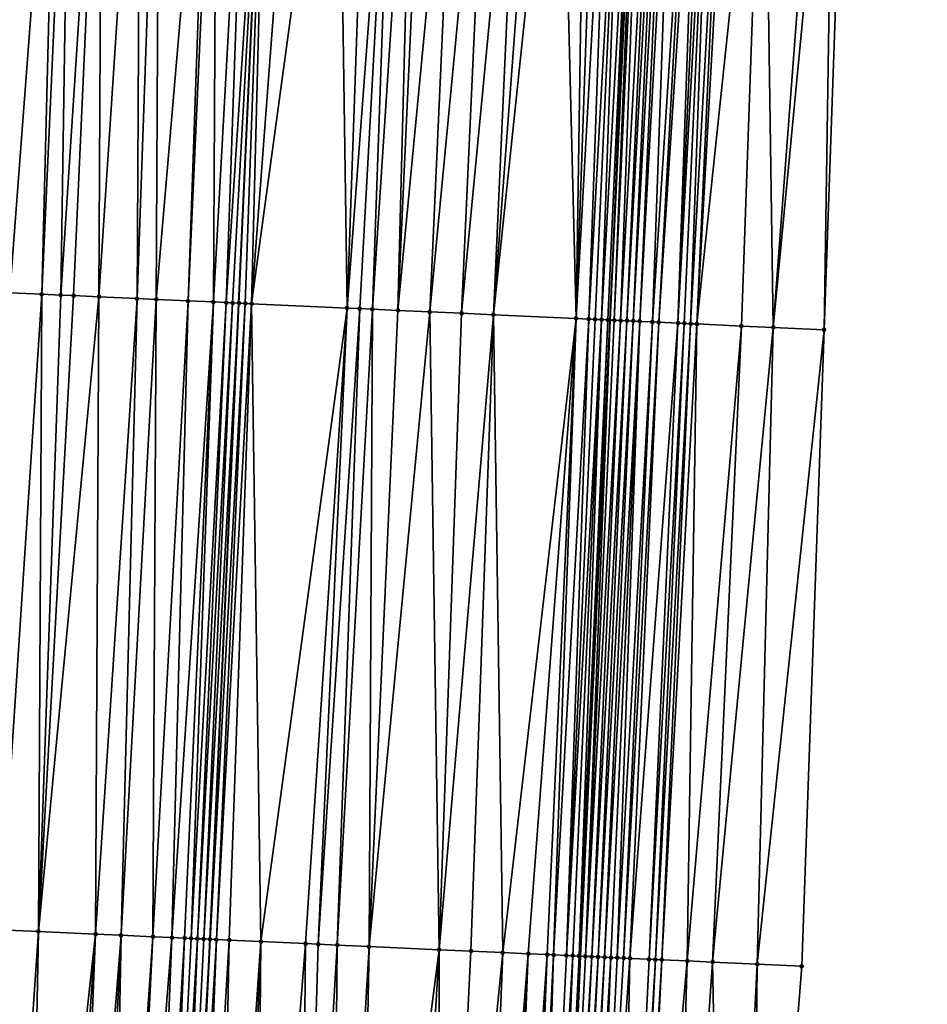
# Model space of a CAD drawing. Header units: feet. Extents: x 2004186 to 2014793, y 836912 to 864902.
# Tile 299 of 974: x 2010737 to 2010766, y 845659 to 845690. Entities that reach past the tile are written whole.
import ezdxf

# ---------------------------------------------------------------- set-up
doc = ezdxf.new("R2010")
doc.units = ezdxf.units.FT
doc.header["$LTSCALE"] = 100
doc.header["$MEASUREMENT"] = 0
for name, color, linetype, lineweight in [('EP_Travel Lane', 5, 'Continuous', 40), ('GPL_Skip Line', 2, 'Continuous', 40), ('Road Shots', 4, 'Continuous', 200), ('Road X-Section', 30, 'Continuous', 13)]:
    doc.layers.add(name, color=color, linetype=linetype, lineweight=lineweight)
doc.layers.add('I-77 SB_MM21-27-Surface-Border', color=7, linetype='Continuous')
doc.layers.add('I-77 SB_MM21-27-Surface-TIN', color=7, linetype='Continuous')

msp = doc.modelspace()

# ---------------------------------------------------------------- linework, layer by layer
at = {"layer": 'EP_Travel Lane'}
msp.add_polyline3d([(2010744.358127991, 845480.7147733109, 423.5769885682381), (2010745.534212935, 845500.6996814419, 423.7606588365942), (2010746.68088083, 845520.6651301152, 423.9609386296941), (2010747.827557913, 845540.6307387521, 424.1726694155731), (2010748.983294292, 845560.5891102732, 424.3595046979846), (2010750.164753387, 845580.5422866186, 424.5882409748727), (2010751.363814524, 845600.5052830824, 424.8035812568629), (2010752.562837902, 845620.4676509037, 425.0224859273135), (2010753.709640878, 845640.5033577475, 425.1783189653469), (2010754.722310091, 845660.5657104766, 425.3402618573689), (2010755.649541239, 845680.5428112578, 425.5215840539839), (2010756.576771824, 845700.5198999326, 425.7281346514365), (2010757.434099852, 845720.5965337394, 425.9236886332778), (2010758.13467243, 845740.6864357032, 426.1131730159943), (2010758.747494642, 845760.674583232, 426.3211056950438), (2010759.360322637, 845780.6629193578, 426.544845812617), (2010759.911873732, 845800.7087032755, 426.7726035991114)], dxfattribs=at)
at = {"layer": 'GPL_Skip Line'}
msp.add_polyline3d([(2010732.852232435, 845481.396925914, 423.5040927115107), (2010734.017537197, 845501.3618563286, 423.6647231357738), (2010735.164224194, 845521.3276375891, 423.8484890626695), (2010736.310906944, 845541.2933448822, 424.0395058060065), (2010737.463169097, 845561.258842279, 424.2188032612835), (2010738.630336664, 845581.2239234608, 424.3866015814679), (2010739.80705114, 845601.1882543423, 424.5852676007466), (2010740.983757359, 845621.1524451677, 424.7620934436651), (2010742.103476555, 845641.120317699, 424.8990531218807), (2010743.087668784, 845661.0947702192, 425.0539284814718), (2010743.992066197, 845681.0730418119, 425.2166403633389), (2010744.896473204, 845701.0515253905, 425.3865941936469), (2010745.72108243, 845721.0324657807, 425.5488618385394), (2010746.375056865, 845741.020784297, 425.6966812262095), (2010746.93770982, 845761.0113334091, 425.8838661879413), (2010747.500364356, 845781.0019387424, 426.0945709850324), (2010748.017806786, 845800.9926561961, 426.3360864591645)], dxfattribs=at)
at = {"layer": 'I-77 SB_MM21-27-Surface-Border', "color": 3, "linetype": 'ByBlock', "lineweight": -2}
msp.add_polyline3d([(2010765.612790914, 845800.5724275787, 426.9969310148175), (2010764.693339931, 845780.510360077, 426.7571607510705), (2010764.730475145, 845760.5038426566, 426.556564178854), (2010763.967943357, 845740.5204124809, 426.3410789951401), (2010763.508761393, 845720.3702733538, 426.1403192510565), (2010763.077637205, 845700.223697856, 425.955961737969), (2010762.373039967, 845680.2364874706, 425.7596048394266), (2010761.668444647, 845660.2493194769, 425.5753225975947), (2010760.07808279, 845640.1645241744, 425.3755908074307), (2010759.750963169, 845620.0424899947, 425.1898245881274), (2010758.574292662, 845600.0789050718, 424.9711775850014), (2010757.197918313, 845580.1262338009, 424.7587169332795), (2010756.031774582, 845560.178611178, 424.5187878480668), (2010754.281156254, 845540.2588665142, 424.3115511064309), (2010752.9348203, 845520.3049360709, 424.06692475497), (2010751.388839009, 845500.362919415, 423.8273074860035), (2010750.221738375, 845480.3672347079, 423.6017408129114)], dxfattribs=at)
at = {"layer": 'I-77 SB_MM21-27-Surface-TIN', "color": 128, "linetype": 'ByBlock', "lineweight": -2}
for points in [[(2010736.799505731, 845681.4002673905, 425.0190140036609), (2010738.303294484, 845701.3515198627, 425.2047762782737), (2010736.904742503, 845701.4151789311, 425.163360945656)], [(2010737.798471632, 845681.354801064, 425.0486955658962), (2010738.303294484, 845701.3515198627, 425.2047762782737), (2010736.799505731, 845681.4002673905, 425.0190140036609)], [(2010737.798471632, 845681.354801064, 425.0486955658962), (2010738.702880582, 845701.3333275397, 425.2170884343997), (2010738.303294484, 845701.3515198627, 425.2047762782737)], [(2010738.397853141, 845681.3275647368, 425.061207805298), (2010738.702880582, 845701.3333275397, 425.2170884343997), (2010737.798471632, 845681.354801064, 425.0486955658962)], [(2010738.397853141, 845681.3275647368, 425.061207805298), (2010739.701848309, 845701.2879015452, 425.2413311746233), (2010738.702880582, 845701.3333275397, 425.2170884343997)], [(2010738.797441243, 845681.309416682, 425.0683921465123), (2010739.701848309, 845701.2879015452, 425.2413311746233), (2010738.397853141, 845681.3275647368, 425.061207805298)], [(2010739.596614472, 845681.2730548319, 425.0907713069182), (2010739.701848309, 845701.2879015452, 425.2413311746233), (2010738.797441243, 845681.309416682, 425.0683921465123)], [(2010739.596614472, 845681.2730548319, 425.0907713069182), (2010740.90061059, 845701.2334126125, 425.2677673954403), (2010739.701848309, 845701.2879015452, 425.2413311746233)], [(2010740.795376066, 845681.2185507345, 425.1196271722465), (2010740.90061059, 845701.2334126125, 425.2677673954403), (2010739.596614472, 845681.2730548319, 425.0907713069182)], [(2010740.795376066, 845681.2185507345, 425.1196271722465), (2010741.499990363, 845701.2061379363, 425.2845886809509), (2010740.90061059, 845701.2334126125, 425.2677673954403)], [(2010741.394755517, 845681.1912689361, 425.137680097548), (2010741.499990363, 845701.2061379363, 425.2845886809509), (2010740.795376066, 845681.2185507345, 425.1196271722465)], [(2010741.394755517, 845681.1912689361, 425.137680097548), (2010743.09833556, 845701.1333863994, 425.3317196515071), (2010741.499990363, 845701.2061379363, 425.2845886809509)], [(2010741.394755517, 845681.1912689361, 425.137680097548), (2010742.39371949, 845681.1457600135, 425.1725520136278), (2010743.09833556, 845701.1333863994, 425.3317196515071)], [(2010742.39371949, 845681.1457600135, 425.1725520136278), (2010743.298128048, 845701.1242778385, 425.3393546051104), (2010743.09833556, 845701.1333863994, 425.3317196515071)], [(2010743.192893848, 845681.1094231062, 425.1918919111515), (2010743.298128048, 845701.1242778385, 425.3393546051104), (2010742.39371949, 845681.1457600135, 425.1725520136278)], [(2010743.192893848, 845681.1094231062, 425.1918919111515), (2010744.297095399, 845701.0788435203, 425.364590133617), (2010743.298128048, 845701.1242778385, 425.3393546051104)], [(2010743.592481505, 845681.091265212, 425.2002751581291), (2010744.297095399, 845701.0788435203, 425.364590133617), (2010743.192893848, 845681.1094231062, 425.1918919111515)], [(2010743.592481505, 845681.091265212, 425.2002751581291), (2010744.896473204, 845701.0515253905, 425.3865941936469), (2010744.297095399, 845701.0788435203, 425.364590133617)], [(2010743.792273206, 845681.0821392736, 425.2101926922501), (2010744.896473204, 845701.0515253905, 425.3865941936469), (2010743.592481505, 845681.091265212, 425.2002751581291)], [(2010743.792273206, 845681.0821392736, 425.2101926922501), (2010743.992066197, 845681.0730418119, 425.2166403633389), (2010744.896473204, 845701.0515253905, 425.3865941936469)], [(2010744.191860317, 845681.0639693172, 425.2200457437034), (2010744.896473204, 845701.0515253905, 425.3865941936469), (2010743.992066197, 845681.0730418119, 425.2166403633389)], [(2010744.391655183, 845681.0549132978, 425.2214436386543), (2010744.896473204, 845701.0515253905, 425.3865941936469), (2010744.191860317, 845681.0639693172, 425.2200457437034)], [(2010744.391655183, 845681.0549132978, 425.2214436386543), (2010745.895439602, 845701.0060700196, 425.4143407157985), (2010744.896473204, 845701.0515253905, 425.3865941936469)], [(2010744.391655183, 845681.0549132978, 425.2214436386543), (2010747.094197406, 845700.9514821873, 425.4525728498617), (2010745.895439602, 845701.0060700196, 425.4143407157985)], [(2010747.388553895, 845680.9185365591, 425.3077782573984), (2010747.094197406, 845700.9514821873, 425.4525728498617), (2010744.391655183, 845681.0549132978, 425.2214436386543)], [(2010747.388553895, 845680.9185365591, 425.3077782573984), (2010748.09316307, 845700.9060106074, 425.4822526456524), (2010747.094197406, 845700.9514821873, 425.4525728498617)], [(2010747.388553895, 845680.9185365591, 425.3077782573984), (2010748.892334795, 845700.8696155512, 425.5081185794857), (2010748.09316307, 845700.9060106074, 425.4822526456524)], [(2010747.788139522, 845680.900333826, 425.3216251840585), (2010748.892334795, 845700.8696155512, 425.5081185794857), (2010747.388553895, 845680.9185365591, 425.3077782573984)], [(2010748.187725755, 845680.882144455, 425.3338439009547), (2010748.892334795, 845700.8696155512, 425.5081185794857), (2010747.788139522, 845680.900333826, 425.3216251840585)], [(2010748.187725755, 845680.882144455, 425.3338439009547), (2010749.491713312, 845700.842313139, 425.5282479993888), (2010748.892334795, 845700.8696155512, 425.5081185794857)], [(2010748.986898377, 845680.8457692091, 425.3578553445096), (2010749.491713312, 845700.842313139, 425.5282479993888), (2010748.187725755, 845680.882144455, 425.3338439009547)], [(2010748.986898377, 845680.8457692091, 425.3578553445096), (2010749.891298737, 845700.8241059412, 425.5423342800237), (2010749.491713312, 845700.842313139, 425.5282479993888)], [(2010748.986898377, 845680.8457692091, 425.3578553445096), (2010750.890264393, 845700.7786341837, 425.5720352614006), (2010749.891298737, 845700.8241059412, 425.5423342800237)], [(2010749.985864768, 845680.8003136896, 425.3862200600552), (2010750.890264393, 845700.7786341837, 425.5720352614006), (2010748.986898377, 845680.8457692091, 425.3578553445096)], [(2010749.985864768, 845680.8003136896, 425.3862200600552), (2010751.889230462, 845700.7331715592, 425.6006469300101), (2010750.890264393, 845700.7786341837, 425.5720352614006)], [(2010750.984831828, 845680.754872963, 425.4127822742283), (2010751.889230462, 845700.7331715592, 425.6006469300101), (2010749.985864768, 845680.8003136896, 425.3862200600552)], [(2010750.984831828, 845680.754872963, 425.4127822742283), (2010752.888196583, 845700.6877100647, 425.6291238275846), (2010751.889230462, 845700.7331715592, 425.6006469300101)], [(2010751.983798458, 845680.7094227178, 425.4405043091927), (2010752.888196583, 845700.6877100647, 425.6291238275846), (2010750.984831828, 845680.754872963, 425.4127822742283)], [(2010751.983798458, 845680.7094227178, 425.4405043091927), (2010753.487576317, 845700.6604345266, 425.6460479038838), (2010752.888196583, 845700.6877100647, 425.6291238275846)], [(2010751.983798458, 845680.7094227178, 425.4405043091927), (2010754.086954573, 845700.6331263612, 425.6668635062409), (2010753.487576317, 845700.6604345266, 425.6460479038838)], [(2010754.581113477, 845680.5912914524, 425.5077841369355), (2010754.086954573, 845700.6331263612, 425.6668635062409), (2010751.983798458, 845680.7094227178, 425.4405043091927)], [(2010754.581113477, 845680.5912914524, 425.5077841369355), (2010754.886128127, 845700.5967716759, 425.6879143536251), (2010754.086954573, 845700.6331263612, 425.6668635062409)], [(2010754.581113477, 845680.5912914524, 425.5077841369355), (2010755.285714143, 845700.5785775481, 425.7004417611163), (2010754.886128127, 845700.5967716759, 425.6879143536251)], [(2010754.581113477, 845680.5912914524, 425.5077841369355), (2010755.685301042, 845700.5604029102, 425.7106446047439), (2010755.285714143, 845700.5785775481, 425.7004417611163)], [(2010754.980701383, 845680.5731390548, 425.5154976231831), (2010755.685301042, 845700.5604029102, 425.7106446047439), (2010754.581113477, 845680.5912914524, 425.5077841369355)], [(2010754.980701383, 845680.5731390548, 425.5154976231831), (2010756.084887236, 845700.5422126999, 425.7227047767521), (2010755.685301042, 845700.5604029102, 425.7106446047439)], [(2010755.180494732, 845680.5640495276, 425.5209784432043), (2010756.084887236, 845700.5422126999, 425.7227047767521), (2010754.980701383, 845680.5731390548, 425.5154976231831)], [(2010755.380289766, 845680.5549971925, 425.5219274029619), (2010756.084887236, 845700.5422126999, 425.7227047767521), (2010755.180494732, 845680.5640495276, 425.5209784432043)], [(2010755.380289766, 845680.5549971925, 425.5219274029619), (2010756.484477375, 845700.524109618, 425.7243729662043), (2010756.084887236, 845700.5422126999, 425.7227047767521)], [(2010755.580085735, 845680.5459655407, 425.5203560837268), (2010756.484477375, 845700.524109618, 425.7243729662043), (2010755.380289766, 845680.5549971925, 425.5219274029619)], [(2010755.580085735, 845680.5459655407, 425.5203560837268), (2010755.649541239, 845680.5428112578, 425.5215840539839), (2010756.484477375, 845700.524109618, 425.7243729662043)], [(2010756.484477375, 845700.524109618, 425.7243729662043), (2010755.649541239, 845680.5428112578, 425.5215840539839), (2010756.576771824, 845700.5198999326, 425.7281346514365)], [(2010755.779879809, 845680.5368920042, 425.5238884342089), (2010756.576771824, 845700.5198999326, 425.7281346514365), (2010755.649541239, 845680.5428112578, 425.5215840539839)], [(2010755.779879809, 845680.5368920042, 425.5238884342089), (2010756.684269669, 845700.5149967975, 425.7325159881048), (2010756.576771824, 845700.5198999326, 425.7281346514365)], [(2010755.979668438, 845680.5276981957, 425.5420759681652), (2010756.684269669, 845700.5149967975, 425.7325159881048), (2010755.779879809, 845680.5368920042, 425.5238884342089)], [(2010755.979668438, 845680.5276981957, 425.5420759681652), (2010757.083846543, 845700.4966006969, 425.7691330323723), (2010756.684269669, 845700.5149967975, 425.7325159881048)], [(2010756.179455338, 845680.518466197, 425.5649170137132), (2010757.083846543, 845700.4966006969, 425.7691330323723), (2010755.979668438, 845680.5276981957, 425.5420759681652)], [(2010756.179455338, 845680.518466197, 425.5649170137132), (2010757.283636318, 845700.4874321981, 425.7839169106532), (2010757.083846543, 845700.4966006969, 425.7691330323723)], [(2010756.379244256, 845680.5092787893, 425.5823246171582), (2010757.283636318, 845700.4874321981, 425.7839169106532), (2010756.179455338, 845680.518466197, 425.5649170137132)], [(2010756.379244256, 845680.5092787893, 425.5823246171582), (2010757.483428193, 845700.4783100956, 425.7931670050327), (2010757.283636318, 845700.4874321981, 425.7839169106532)], [(2010756.579036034, 845680.5001545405, 425.5920362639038), (2010757.483428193, 845700.4783100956, 425.7931670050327), (2010756.379244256, 845680.5092787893, 425.5823246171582)], [(2010756.579036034, 845680.5001545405, 425.5920362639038), (2010757.683221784, 845700.4692259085, 425.7978948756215), (2010757.483428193, 845700.4783100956, 425.7931670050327)], [(2010756.978628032, 845680.48209253, 425.5887360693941), (2010757.683221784, 845700.4692259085, 425.7978948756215), (2010756.579036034, 845680.5001545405, 425.5920362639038)], [(2010756.978628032, 845680.48209253, 425.5887360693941), (2010758.282607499, 845700.4420824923, 425.7990605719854), (2010757.683221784, 845700.4692259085, 425.7978948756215)], [(2010757.178422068, 845680.4730181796, 425.592367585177), (2010758.282607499, 845700.4420824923, 425.7990605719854), (2010756.978628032, 845680.48209253, 425.5887360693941)], [(2010757.178422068, 845680.4730181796, 425.592367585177), (2010758.482401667, 845700.4330110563, 425.8022676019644), (2010758.282607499, 845700.4420824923, 425.7990605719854)], [(2010757.777800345, 845680.4457104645, 425.6135784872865), (2010758.482401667, 845700.4330110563, 425.8022676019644), (2010757.178422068, 845680.4730181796, 425.592367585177)], [(2010757.777800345, 845680.4457104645, 425.6135784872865), (2010758.682194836, 845700.4239175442, 425.8081076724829), (2010758.482401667, 845700.4330110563, 425.8022676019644)], [(2010757.777800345, 845680.4457104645, 425.6135784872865), (2010758.88198652, 845700.4147912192, 425.8178614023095), (2010758.682194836, 845700.4239175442, 425.8081076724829)], [(2010757.977591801, 845680.436579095, 425.6241578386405), (2010758.88198652, 845700.4147912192, 425.8178614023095), (2010757.777800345, 845680.4457104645, 425.6135784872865)], [(2010758.177382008, 845680.4274201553, 425.6380965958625), (2010758.88198652, 845700.4147912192, 425.8178614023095), (2010757.977591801, 845680.436579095, 425.6241578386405)], [(2010758.177382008, 845680.4274201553, 425.6380965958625), (2010759.281566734, 845700.3964689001, 425.8456783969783), (2010758.88198652, 845700.4147912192, 425.8178614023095)], [(2010758.377173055, 845680.4182797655, 425.6497750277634), (2010759.281566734, 845700.3964689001, 425.8456783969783), (2010758.177382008, 845680.4274201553, 425.6380965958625)], [(2010758.377173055, 845680.4182797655, 425.6497750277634), (2010759.481359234, 845700.3873605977, 425.853282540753), (2010759.281566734, 845700.3964689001, 425.8456783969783)], [(2010758.377173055, 845680.4182797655, 425.6497750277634), (2010760.480327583, 845700.3419483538, 425.8758852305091), (2010759.481359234, 845700.3873605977, 425.853282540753)], [(2010759.775727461, 845680.3546742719, 425.6855579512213), (2010760.480327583, 845700.3419483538, 425.8758852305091), (2010758.377173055, 845680.4182797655, 425.6497750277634)], [(2010759.775727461, 845680.3546742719, 425.6855579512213), (2010760.774694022, 845680.3092225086, 425.7134649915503), (2010760.480327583, 845700.3419483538, 425.8758852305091)], [(2010760.774694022, 845680.3092225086, 425.7134649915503), (2010762.278464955, 845700.2600813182, 425.9314786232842), (2010760.480327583, 845700.3419483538, 425.8758852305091)], [(2010760.774694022, 845680.3092225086, 425.7134649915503), (2010762.678051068, 845700.2418893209, 425.9437519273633), (2010762.278464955, 845700.2600813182, 425.9314786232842)], [(2010760.774694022, 845680.3092225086, 425.7134649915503), (2010762.373039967, 845680.2364874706, 425.7596048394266), (2010762.678051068, 845700.2418893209, 425.9437519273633)], [(2010762.373039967, 845680.2364874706, 425.7596048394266), (2010763.077637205, 845700.223697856, 425.955961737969), (2010762.678051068, 845700.2418893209, 425.9437519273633)], [(2010737.798471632, 845681.354801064, 425.0486955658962), (2010736.799505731, 845681.4002673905, 425.0190140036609), (2010736.494485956, 845661.3946739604, 424.8804050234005)], [(2010737.798471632, 845681.354801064, 425.0486955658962), (2010736.494485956, 845661.3946739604, 424.8804050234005), (2010737.693249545, 845661.340213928, 424.9037339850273)], [(2010738.397853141, 845681.3275647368, 425.061207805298), (2010737.798471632, 845681.354801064, 425.0486955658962), (2010737.693249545, 845661.340213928, 424.9037339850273)], [(2010738.797441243, 845681.309416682, 425.0683921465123), (2010738.397853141, 845681.3275647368, 425.061207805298), (2010737.693249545, 845661.340213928, 424.9037339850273)], [(2010739.596614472, 845681.2730548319, 425.0907713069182), (2010738.797441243, 845681.309416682, 425.0683921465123), (2010737.693249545, 845661.340213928, 424.9037339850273)], [(2010739.596614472, 845681.2730548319, 425.0907713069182), (2010737.693249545, 845661.340213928, 424.9037339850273), (2010739.491390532, 845661.2584267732, 424.9504806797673)], [(2010740.795376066, 845681.2185507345, 425.1196271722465), (2010739.596614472, 845681.2730548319, 425.0907713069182), (2010739.491390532, 845661.2584267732, 424.9504806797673)], [(2010740.795376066, 845681.2185507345, 425.1196271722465), (2010739.491390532, 845661.2584267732, 424.9504806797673), (2010740.290564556, 845661.2220824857, 424.9705841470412)], [(2010741.394755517, 845681.1912689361, 425.137680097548), (2010740.795376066, 845681.2185507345, 425.1196271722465), (2010740.290564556, 845661.2220824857, 424.9705841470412)], [(2010741.394755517, 845681.1912689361, 425.137680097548), (2010740.290564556, 845661.2220824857, 424.9705841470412), (2010741.289529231, 845661.1765890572, 425.0033470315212)], [(2010741.394755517, 845681.1912689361, 425.137680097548), (2010741.289529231, 845661.1765890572, 425.0033470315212), (2010742.39371949, 845681.1457600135, 425.1725520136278)], [(2010742.39371949, 845681.1457600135, 425.1725520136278), (2010741.289529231, 845661.1765890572, 425.0033470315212), (2010741.888907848, 845661.1492888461, 425.0235075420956)], [(2010743.192893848, 845681.1094231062, 425.1918919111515), (2010742.39371949, 845681.1457600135, 425.1725520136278), (2010741.888907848, 845661.1492888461, 425.0235075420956)], [(2010743.192893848, 845681.1094231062, 425.1918919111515), (2010741.888907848, 845661.1492888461, 425.0235075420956), (2010742.288494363, 845661.1311057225, 425.0348882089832)], [(2010743.192893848, 845681.1094231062, 425.1918919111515), (2010742.288494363, 845661.1311057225, 425.0348882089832), (2010742.488288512, 845661.1220338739, 425.0381925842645)], [(2010743.592481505, 845681.091265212, 425.2002751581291), (2010743.192893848, 845681.1094231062, 425.1918919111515), (2010742.488288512, 845661.1220338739, 425.0381925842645)], [(2010743.592481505, 845681.091265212, 425.2002751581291), (2010742.488288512, 845661.1220338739, 425.0381925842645), (2010742.688083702, 845661.1129849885, 425.0387175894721)], [(2010743.792273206, 845681.0821392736, 425.2101926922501), (2010743.592481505, 845681.091265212, 425.2002751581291), (2010742.688083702, 845661.1129849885, 425.0387175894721)], [(2010743.792273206, 845681.0821392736, 425.2101926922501), (2010742.688083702, 845661.1129849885, 425.0387175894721), (2010742.887876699, 845661.1038876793, 425.045103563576)], [(2010743.792273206, 845681.0821392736, 425.2101926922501), (2010742.887876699, 845661.1038876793, 425.045103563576), (2010743.992066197, 845681.0730418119, 425.2166403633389)], [(2010742.887876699, 845661.1038876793, 425.045103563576), (2010743.087668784, 845661.0947702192, 425.0539284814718), (2010743.992066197, 845681.0730418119, 425.2166403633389)], [(2010744.191860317, 845681.0639693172, 425.2200457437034), (2010743.992066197, 845681.0730418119, 425.2166403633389), (2010743.087668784, 845661.0947702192, 425.0539284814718)], [(2010744.191860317, 845681.0639693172, 425.2200457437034), (2010743.087668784, 845661.0947702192, 425.0539284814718), (2010743.287462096, 845661.0856798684, 425.059472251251)], [(2010744.391655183, 845681.0549132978, 425.2214436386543), (2010744.191860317, 845681.0639693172, 425.2200457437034), (2010743.287462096, 845661.0856798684, 425.059472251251)], [(2010744.391655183, 845681.0549132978, 425.2214436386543), (2010743.287462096, 845661.0856798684, 425.059472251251), (2010743.687051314, 845661.0675564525, 425.0636262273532)], [(2010744.391655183, 845681.0549132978, 425.2214436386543), (2010743.687051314, 845661.0675564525, 425.0636262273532), (2010744.686019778, 845661.0221467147, 425.0862596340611)], [(2010747.388553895, 845680.9185365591, 425.3077782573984), (2010744.391655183, 845681.0549132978, 425.2214436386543), (2010744.686019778, 845661.0221467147, 425.0862596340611)], [(2010747.388553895, 845680.9185365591, 425.3077782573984), (2010744.686019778, 845661.0221467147, 425.0862596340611), (2010746.084572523, 845660.9585045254, 425.126244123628)], [(2010747.388553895, 845680.9185365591, 425.3077782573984), (2010746.084572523, 845660.9585045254, 425.126244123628), (2010746.484158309, 845660.9403053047, 425.1395730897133)], [(2010747.788139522, 845680.900333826, 425.3216251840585), (2010747.388553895, 845680.9185365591, 425.3077782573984), (2010746.484158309, 845660.9403053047, 425.1395730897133)], [(2010747.788139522, 845680.900333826, 425.3216251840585), (2010746.484158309, 845660.9403053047, 425.1395730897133), (2010747.083536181, 845660.9129886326, 425.1617259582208)], [(2010748.187725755, 845680.882144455, 425.3338439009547), (2010747.788139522, 845680.900333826, 425.3216251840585), (2010747.083536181, 845660.9129886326, 425.1617259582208)], [(2010748.187725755, 845680.882144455, 425.3338439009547), (2010747.083536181, 845660.9129886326, 425.1617259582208), (2010748.082502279, 845660.8675266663, 425.1906808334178)], [(2010748.986898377, 845680.8457692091, 425.3578553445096), (2010748.187725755, 845680.882144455, 425.3338439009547), (2010748.082502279, 845660.8675266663, 425.1906808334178)], [(2010749.985864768, 845680.8003136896, 425.3862200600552), (2010748.986898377, 845680.8457692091, 425.3578553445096), (2010748.082502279, 845660.8675266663, 425.1906808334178)], [(2010749.985864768, 845680.8003136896, 425.3862200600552), (2010748.082502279, 845660.8675266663, 425.1906808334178), (2010750.280229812, 845660.7675570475, 425.2487283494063)], [(2010750.984831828, 845680.754872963, 425.4127822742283), (2010749.985864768, 845680.8003136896, 425.3862200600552), (2010750.280229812, 845660.7675570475, 425.2487283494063)], [(2010751.983798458, 845680.7094227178, 425.4405043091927), (2010750.984831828, 845680.754872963, 425.4127822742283), (2010750.280229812, 845660.7675570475, 425.2487283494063)], [(2010751.983798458, 845680.7094227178, 425.4405043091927), (2010750.280229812, 845660.7675570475, 425.2487283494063), (2010751.279197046, 845660.7221201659, 425.2746470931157)], [(2010751.983798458, 845680.7094227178, 425.4405043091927), (2010751.279197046, 845660.7221201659, 425.2746470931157), (2010752.278162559, 845660.6766452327, 425.3051714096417)], [(2010754.581113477, 845680.5912914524, 425.5077841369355), (2010751.983798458, 845680.7094227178, 425.4405043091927), (2010752.278162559, 845660.6766452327, 425.3051714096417)], [(2010754.581113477, 845680.5912914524, 425.5077841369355), (2010752.278162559, 845660.6766452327, 425.3051714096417), (2010753.077337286, 845660.640316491, 425.3233933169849)], [(2010754.581113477, 845680.5912914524, 425.5077841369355), (2010753.077337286, 845660.640316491, 425.3233933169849), (2010753.676719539, 845660.6130966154, 425.3338304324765)], [(2010754.581113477, 845680.5912914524, 425.5077841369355), (2010753.676719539, 845660.6130966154, 425.3338304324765), (2010753.876514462, 845660.6040418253, 425.3350701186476)], [(2010754.980701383, 845680.5731390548, 425.5154976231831), (2010754.581113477, 845680.5912914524, 425.5077841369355), (2010753.876514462, 845660.6040418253, 425.3350701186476)], [(2010754.980701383, 845680.5731390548, 425.5154976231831), (2010753.876514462, 845660.6040418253, 425.3350701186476), (2010754.276102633, 845660.5858953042, 425.3420206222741)], [(2010755.180494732, 845680.5640495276, 425.5209784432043), (2010754.980701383, 845680.5731390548, 425.5154976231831), (2010754.276102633, 845660.5858953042, 425.3420206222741)], [(2010755.380289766, 845680.5549971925, 425.5219274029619), (2010755.180494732, 845680.5640495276, 425.5209784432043), (2010754.276102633, 845660.5858953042, 425.3420206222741)], [(2010755.380289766, 845680.5549971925, 425.5219274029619), (2010754.276102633, 845660.5858953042, 425.3420206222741), (2010754.475897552, 845660.5768404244, 425.3432711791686)], [(2010755.380289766, 845680.5549971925, 425.5219274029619), (2010754.475897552, 845660.5768404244, 425.3432711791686), (2010754.67569418, 845660.5678233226, 425.3399492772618)], [(2010755.580085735, 845680.5459655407, 425.5203560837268), (2010755.380289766, 845680.5549971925, 425.5219274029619), (2010754.67569418, 845660.5678233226, 425.3399492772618)], [(2010755.580085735, 845680.5459655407, 425.5203560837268), (2010754.67569418, 845660.5678233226, 425.3399492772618), (2010754.722310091, 845660.5657104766, 425.3402618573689)], [(2010755.580085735, 845680.5459655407, 425.5203560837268), (2010754.722310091, 845660.5657104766, 425.3402618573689), (2010755.649541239, 845680.5428112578, 425.5215840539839)], [(2010754.875489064, 845660.558767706, 425.3412889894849), (2010755.649541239, 845680.5428112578, 425.5215840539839), (2010754.722310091, 845660.5657104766, 425.3402618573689)], [(2010755.779879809, 845680.5368920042, 425.5238884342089), (2010755.649541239, 845680.5428112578, 425.5215840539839), (2010754.875489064, 845660.558767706, 425.3412889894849)], [(2010755.979668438, 845680.5276981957, 425.5420759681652), (2010755.779879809, 845680.5368920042, 425.5238884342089), (2010754.875489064, 845660.558767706, 425.3412889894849)], [(2010755.979668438, 845680.5276981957, 425.5420759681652), (2010754.875489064, 845660.558767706, 425.3412889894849), (2010755.075276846, 845660.5495551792, 425.3616202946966)], [(2010756.179455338, 845680.518466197, 425.5649170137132), (2010755.979668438, 845680.5276981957, 425.5420759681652), (2010755.075276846, 845660.5495551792, 425.3616202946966)], [(2010756.179455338, 845680.518466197, 425.5649170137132), (2010755.075276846, 845660.5495551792, 425.3616202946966), (2010755.275063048, 845660.5403077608, 425.3861746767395)], [(2010756.379244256, 845680.5092787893, 425.5823246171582), (2010756.179455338, 845680.518466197, 425.5649170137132), (2010755.275063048, 845660.5403077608, 425.3861746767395)], [(2010756.379244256, 845680.5092787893, 425.5823246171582), (2010755.275063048, 845660.5403077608, 425.3861746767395), (2010755.474852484, 845660.5311317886, 425.402081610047)], [(2010756.579036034, 845680.5001545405, 425.5920362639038), (2010756.379244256, 845680.5092787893, 425.5823246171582), (2010755.474852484, 845660.5311317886, 425.402081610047)], [(2010756.579036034, 845680.5001545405, 425.5920362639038), (2010755.474852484, 845660.5311317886, 425.402081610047), (2010755.674645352, 845660.5220316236, 425.4088132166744)], [(2010756.579036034, 845680.5001545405, 425.5920362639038), (2010755.674645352, 845660.5220316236, 425.4088132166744), (2010755.874441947, 845660.5130137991, 425.4055787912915)], [(2010756.978628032, 845680.48209253, 425.5887360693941), (2010756.579036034, 845680.5001545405, 425.5920362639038), (2010755.874441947, 845660.5130137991, 425.4055787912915)], [(2010756.978628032, 845680.48209253, 425.5887360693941), (2010755.874441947, 845660.5130137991, 425.4055787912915), (2010756.074235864, 845660.5039367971, 425.4095068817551)], [(2010757.178422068, 845680.4730181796, 425.592367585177), (2010756.978628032, 845680.48209253, 425.5887360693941), (2010756.074235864, 845660.5039367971, 425.4095068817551)], [(2010757.178422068, 845680.4730181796, 425.592367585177), (2010756.074235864, 845660.5039367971, 425.4095068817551), (2010756.274028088, 845660.4948224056, 425.4179604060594)], [(2010757.777800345, 845680.4457104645, 425.6135784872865), (2010757.178422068, 845680.4730181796, 425.592367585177), (2010756.274028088, 845660.4948224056, 425.4179604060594)], [(2010757.777800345, 845680.4457104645, 425.6135784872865), (2010756.274028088, 845660.4948224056, 425.4179604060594), (2010756.873408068, 845660.4675523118, 425.4344756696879)], [(2010757.977591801, 845680.436579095, 425.6241578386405), (2010757.777800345, 845680.4457104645, 425.6135784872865), (2010756.873408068, 845660.4675523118, 425.4344756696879)], [(2010757.977591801, 845680.436579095, 425.6241578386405), (2010756.873408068, 845660.4675523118, 425.4344756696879), (2010757.07319921, 845660.4584140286, 425.4458209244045)], [(2010758.177382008, 845680.4274201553, 425.6380965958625), (2010757.977591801, 845680.436579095, 425.6241578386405), (2010757.07319921, 845660.4584140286, 425.4458209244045)], [(2010758.177382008, 845680.4274201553, 425.6380965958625), (2010757.07319921, 845660.4584140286, 425.4458209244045), (2010757.272988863, 845660.4492428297, 425.4611501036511)], [(2010758.377173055, 845680.4182797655, 425.6497750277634), (2010758.177382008, 845680.4274201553, 425.6380965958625), (2010757.272988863, 845660.4492428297, 425.4611501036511)], [(2010758.377173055, 845680.4182797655, 425.6497750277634), (2010757.272988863, 845660.4492428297, 425.4611501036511), (2010758.072162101, 845660.4128811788, 425.4833551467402)], [(2010759.775727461, 845680.3546742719, 425.6855579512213), (2010758.377173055, 845680.4182797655, 425.6497750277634), (2010758.072162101, 845660.4128811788, 425.4833551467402)], [(2010759.775727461, 845680.3546742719, 425.6855579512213), (2010758.072162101, 845660.4128811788, 425.4833551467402), (2010758.871336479, 845660.3765447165, 425.5025115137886)], [(2010759.775727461, 845680.3546742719, 425.6855579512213), (2010758.871336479, 845660.3765447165, 425.5025115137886), (2010760.774694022, 845680.3092225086, 425.7134649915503)], [(2010760.774694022, 845680.3092225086, 425.7134649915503), (2010758.871336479, 845660.3765447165, 425.5025115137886), (2010760.26988999, 845660.3129194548, 425.5404471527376)], [(2010760.774694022, 845680.3092225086, 425.7134649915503), (2010760.26988999, 845660.3129194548, 425.5404471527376), (2010762.373039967, 845680.2364874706, 425.7596048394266)], [(2010762.373039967, 845680.2364874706, 425.7596048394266), (2010760.26988999, 845660.3129194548, 425.5404471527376), (2010761.668444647, 845660.2493194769, 425.5753225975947)], [(2010737.693249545, 845661.340213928, 424.9037339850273), (2010736.494485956, 845661.3946739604, 424.8804050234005), (2010736.311660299, 845641.4283202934, 424.741871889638)], [(2010737.693249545, 845661.340213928, 424.9037339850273), (2010736.311660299, 845641.4283202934, 424.741871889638), (2010737.31025173, 845641.3752620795, 424.7622530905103)], [(2010739.491390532, 845661.2584267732, 424.9504806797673), (2010737.693249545, 845661.340213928, 424.9037339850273), (2010737.31025173, 845641.3752620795, 424.7622530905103)], [(2010739.491390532, 845661.2584267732, 424.9504806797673), (2010737.31025173, 845641.3752620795, 424.7622530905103), (2010738.109123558, 845641.332790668, 424.7822116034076)], [(2010739.491390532, 845661.2584267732, 424.9504806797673), (2010738.109123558, 845641.332790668, 424.7822116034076), (2010738.708278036, 845641.3009485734, 424.79549436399)], [(2010740.290564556, 845661.2220824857, 424.9705841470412), (2010739.491390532, 845661.2584267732, 424.9504806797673), (2010738.708278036, 845641.3009485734, 424.79549436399)], [(2010740.290564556, 845661.2220824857, 424.9705841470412), (2010738.708278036, 845641.3009485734, 424.79549436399), (2010739.307430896, 845641.2690759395, 424.8132689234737)], [(2010740.290564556, 845661.2220824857, 424.9705841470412), (2010739.307430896, 845641.2690759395, 424.8132689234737), (2010739.906582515, 845641.237179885, 424.8344883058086)], [(2010741.289529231, 845661.1765890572, 425.0033470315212), (2010740.290564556, 845661.2220824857, 424.9705841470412), (2010739.906582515, 845641.237179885, 424.8344883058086)], [(2010741.289529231, 845661.1765890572, 425.0033470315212), (2010739.906582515, 845641.237179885, 424.8344883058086), (2010740.306016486, 845641.215907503, 424.8498620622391)], [(2010741.888907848, 845661.1492888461, 425.0235075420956), (2010741.289529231, 845661.1765890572, 425.0033470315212), (2010740.306016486, 845641.215907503, 424.8498620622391)], [(2010741.888907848, 845661.1492888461, 425.0235075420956), (2010740.306016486, 845641.215907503, 424.8498620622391), (2010741.104888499, 845641.1734395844, 424.8693068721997)], [(2010742.288494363, 845661.1311057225, 425.0348882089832), (2010741.888907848, 845661.1492888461, 425.0235075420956), (2010741.104888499, 845641.1734395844, 424.8693068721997)], [(2010742.288494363, 845661.1311057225, 425.0348882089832), (2010741.104888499, 845641.1734395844, 424.8693068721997), (2010741.504324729, 845641.1522098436, 424.8784088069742)], [(2010742.488288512, 845661.1220338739, 425.0381925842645), (2010742.288494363, 845661.1311057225, 425.0348882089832), (2010741.504324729, 845641.1522098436, 424.8784088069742)], [(2010742.688083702, 845661.1129849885, 425.0387175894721), (2010742.488288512, 845661.1220338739, 425.0381925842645), (2010741.504324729, 845641.1522098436, 424.8784088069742)], [(2010742.688083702, 845661.1129849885, 425.0387175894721), (2010741.504324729, 845641.1522098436, 424.8784088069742), (2010741.903757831, 845641.1309210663, 424.896194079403)], [(2010742.887876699, 845661.1038876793, 425.045103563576), (2010742.688083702, 845661.1129849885, 425.0387175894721), (2010741.903757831, 845641.1309210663, 424.896194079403)], [(2010742.887876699, 845661.1038876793, 425.045103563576), (2010741.903757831, 845641.1309210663, 424.896194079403), (2010743.087668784, 845661.0947702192, 425.0539284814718)], [(2010741.903757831, 845641.1309210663, 424.896194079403), (2010742.103476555, 845641.120317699, 424.8990531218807), (2010743.087668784, 845661.0947702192, 425.0539284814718)], [(2010743.287462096, 845661.0856798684, 425.059472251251), (2010743.087668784, 845661.0947702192, 425.0539284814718), (2010742.103476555, 845641.120317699, 424.8990531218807)], [(2010743.287462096, 845661.0856798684, 425.059472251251), (2010742.103476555, 845641.120317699, 424.8990531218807), (2010742.502914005, 845641.0991109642, 424.9047712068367)], [(2010743.687051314, 845661.0675564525, 425.0636262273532), (2010743.287462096, 845661.0856798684, 425.059472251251), (2010742.502914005, 845641.0991109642, 424.9047712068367)], [(2010743.687051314, 845661.0675564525, 425.0636262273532), (2010742.502914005, 845641.0991109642, 424.9047712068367), (2010743.301786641, 845641.0566548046, 424.9224864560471)], [(2010744.686019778, 845661.0221467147, 425.0862596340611), (2010743.687051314, 845661.0675564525, 425.0636262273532), (2010743.301786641, 845641.0566548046, 424.9224864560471)], [(2010744.686019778, 845661.0221467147, 425.0862596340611), (2010743.301786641, 845641.0566548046, 424.9224864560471), (2010743.900939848, 845641.0247887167, 424.9392982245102)], [(2010744.686019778, 845661.0221467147, 425.0862596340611), (2010743.900939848, 845641.0247887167, 424.9392982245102), (2010744.500093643, 845640.9929337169, 424.9544791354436)], [(2010746.084572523, 845660.9585045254, 425.126244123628), (2010744.686019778, 845661.0221467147, 425.0862596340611), (2010744.500093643, 845640.9929337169, 424.9544791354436)], [(2010746.084572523, 845660.9585045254, 425.126244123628), (2010744.500093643, 845640.9929337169, 424.9544791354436), (2010745.898118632, 845640.9185953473, 424.9913774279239)], [(2010746.484158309, 845660.9403053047, 425.1395730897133), (2010746.084572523, 845660.9585045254, 425.126244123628), (2010745.898118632, 845640.9185953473, 424.9913774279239)], [(2010747.083536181, 845660.9129886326, 425.1617259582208), (2010746.484158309, 845660.9403053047, 425.1395730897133), (2010745.898118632, 845640.9185953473, 424.9913774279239)], [(2010747.083536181, 845660.9129886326, 425.1617259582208), (2010745.898118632, 845640.9185953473, 424.9913774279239), (2010746.896709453, 845640.8655256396, 425.0134491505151)], [(2010748.082502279, 845660.8675266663, 425.1906808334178), (2010747.083536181, 845660.9129886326, 425.1617259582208), (2010746.896709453, 845640.8655256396, 425.0134491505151)], [(2010748.082502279, 845660.8675266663, 425.1906808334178), (2010746.896709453, 845640.8655256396, 425.0134491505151), (2010747.69557929, 845640.8230166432, 425.0389358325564)], [(2010750.280229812, 845660.7675570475, 425.2487283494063), (2010748.082502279, 845660.8675266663, 425.1906808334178), (2010747.69557929, 845640.8230166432, 425.0389358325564)], [(2010750.280229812, 845660.7675570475, 425.2487283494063), (2010747.69557929, 845640.8230166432, 425.0389358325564), (2010749.093604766, 845640.7486874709, 425.0744813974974)], [(2010750.280229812, 845660.7675570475, 425.2487283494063), (2010749.093604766, 845640.7486874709, 425.0744813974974), (2010750.29191098, 845640.6849515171, 425.1086605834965)], [(2010751.279197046, 845660.7221201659, 425.2746470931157), (2010750.280229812, 845660.7675570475, 425.2487283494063), (2010750.29191098, 845640.6849515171, 425.1086605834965)], [(2010752.278162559, 845660.6766452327, 425.3051714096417), (2010751.279197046, 845660.7221201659, 425.2746470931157), (2010750.29191098, 845640.6849515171, 425.1086605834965)], [(2010752.278162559, 845660.6766452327, 425.3051714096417), (2010750.29191098, 845640.6849515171, 425.1086605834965), (2010751.49022007, 845640.6212698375, 425.1348569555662)], [(2010753.077337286, 845660.640316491, 425.3233933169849), (2010752.278162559, 845660.6766452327, 425.3051714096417), (2010751.49022007, 845640.6212698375, 425.1348569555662)], [(2010753.077337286, 845660.640316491, 425.3233933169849), (2010751.49022007, 845640.6212698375, 425.1348569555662), (2010751.889655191, 845640.6000191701, 425.1470368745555)], [(2010753.077337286, 845660.640316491, 425.3233933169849), (2010751.889655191, 845640.6000191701, 425.1470368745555), (2010752.2890891, 845640.5787456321, 425.1625806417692)], [(2010753.676719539, 845660.6130966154, 425.3338304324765), (2010753.077337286, 845660.640316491, 425.3233933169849), (2010752.2890891, 845640.5787456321, 425.1625806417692)], [(2010753.676719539, 845660.6130966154, 425.3338304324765), (2010752.2890891, 845640.5787456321, 425.1625806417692), (2010752.488807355, 845640.568133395, 425.1667442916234)], [(2010753.676719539, 845660.6130966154, 425.3338304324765), (2010752.488807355, 845640.568133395, 425.1667442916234), (2010752.888245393, 845640.546937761, 425.1708296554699)], [(2010753.876514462, 845660.6040418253, 425.3350701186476), (2010753.676719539, 845660.6130966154, 425.3338304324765), (2010752.888245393, 845640.546937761, 425.1708296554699)], [(2010753.876514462, 845660.6040418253, 425.3350701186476), (2010752.888245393, 845640.546937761, 425.1708296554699), (2010753.287682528, 845640.5257251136, 425.177417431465)], [(2010754.276102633, 845660.5858953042, 425.3420206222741), (2010753.876514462, 845660.6040418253, 425.3350701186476), (2010753.287682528, 845640.5257251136, 425.177417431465)], [(2010754.475897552, 845660.5768404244, 425.3432711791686), (2010754.276102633, 845660.5858953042, 425.3420206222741), (2010753.287682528, 845640.5257251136, 425.177417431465)], [(2010754.475897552, 845660.5768404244, 425.3432711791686), (2010753.287682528, 845640.5257251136, 425.177417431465), (2010753.687121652, 845640.5045499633, 425.1784899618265)], [(2010754.67569418, 845660.5678233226, 425.3399492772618), (2010754.475897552, 845660.5768404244, 425.3432711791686), (2010753.687121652, 845640.5045499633, 425.1784899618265)], [(2010754.67569418, 845660.5678233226, 425.3399492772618), (2010753.687121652, 845640.5045499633, 425.1784899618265), (2010753.709640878, 845640.5033577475, 425.1783189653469)], [(2010754.67569418, 845660.5678233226, 425.3399492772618), (2010753.709640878, 845640.5033577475, 425.1783189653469), (2010754.722310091, 845660.5657104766, 425.3402618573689)], [(2010753.886841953, 845640.4939763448, 425.1769734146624), (2010754.722310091, 845660.5657104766, 425.3402618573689), (2010753.709640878, 845640.5033577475, 425.1783189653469)], [(2010754.875489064, 845660.558767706, 425.3412889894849), (2010754.722310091, 845660.5657104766, 425.3402618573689), (2010753.886841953, 845640.4939763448, 425.1769734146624)], [(2010755.075276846, 845660.5495551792, 425.3616202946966), (2010754.875489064, 845660.558767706, 425.3412889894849), (2010753.886841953, 845640.4939763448, 425.1769734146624)], [(2010755.075276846, 845660.5495551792, 425.3616202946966), (2010753.886841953, 845640.4939763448, 425.1769734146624), (2010754.086557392, 845640.4833109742, 425.1889521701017)], [(2010755.275063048, 845660.5403077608, 425.3861746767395), (2010755.075276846, 845660.5495551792, 425.3616202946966), (2010754.086557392, 845640.4833109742, 425.1889521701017)], [(2010755.275063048, 845660.5403077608, 425.3861746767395), (2010754.086557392, 845640.4833109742, 425.1889521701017), (2010754.286271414, 845640.4726188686, 425.2048631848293)], [(2010755.474852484, 845660.5311317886, 425.402081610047), (2010755.275063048, 845660.5403077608, 425.3861746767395), (2010754.286271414, 845640.4726188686, 425.2048631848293)], [(2010755.474852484, 845660.5311317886, 425.402081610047), (2010754.286271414, 845640.4726188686, 425.2048631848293), (2010754.485986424, 845640.4619454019, 425.218032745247)], [(2010755.674645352, 845660.5220316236, 425.4088132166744), (2010755.474852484, 845660.5311317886, 425.402081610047), (2010754.485986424, 845640.4619454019, 425.218032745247)], [(2010755.674645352, 845660.5220316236, 425.4088132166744), (2010754.485986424, 845640.4619454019, 425.218032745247), (2010754.885423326, 845640.4407283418, 425.2252695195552)], [(2010755.874441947, 845660.5130137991, 425.4055787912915), (2010755.674645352, 845660.5220316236, 425.4088132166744), (2010754.885423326, 845640.4407283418, 425.2252695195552)], [(2010756.074235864, 845660.5039367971, 425.4095068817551), (2010755.874441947, 845660.5130137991, 425.4055787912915), (2010754.885423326, 845640.4407283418, 425.2252695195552)], [(2010756.274028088, 845660.4948224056, 425.4179604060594), (2010756.074235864, 845660.5039367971, 425.4095068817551), (2010754.885423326, 845640.4407283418, 425.2252695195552)], [(2010756.274028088, 845660.4948224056, 425.4179604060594), (2010754.885423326, 845640.4407283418, 425.2252695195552), (2010755.884010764, 845640.3875947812, 425.2567329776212)], [(2010756.873408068, 845660.4675523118, 425.4344756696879), (2010756.274028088, 845660.4948224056, 425.4179604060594), (2010755.884010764, 845640.3875947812, 425.2567329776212)], [(2010757.07319921, 845660.4584140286, 425.4458209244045), (2010756.873408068, 845660.4675523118, 425.4344756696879), (2010755.884010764, 845640.3875947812, 425.2567329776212)], [(2010757.07319921, 845660.4584140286, 425.4458209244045), (2010755.884010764, 845640.3875947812, 425.2567329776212), (2010756.083725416, 845640.3769145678, 425.2708948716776)], [(2010757.272988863, 845660.4492428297, 425.4611501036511), (2010757.07319921, 845660.4584140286, 425.4458209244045), (2010756.083725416, 845640.3769145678, 425.2708948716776)], [(2010757.272988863, 845660.4492428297, 425.4611501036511), (2010756.083725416, 845640.3769145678, 425.2708948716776), (2010756.283441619, 845640.3662636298, 425.2807507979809)], [(2010758.072162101, 845660.4128811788, 425.4833551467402), (2010757.272988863, 845660.4492428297, 425.4611501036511), (2010756.283441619, 845640.3662636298, 425.2807507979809)], [(2010758.072162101, 845660.4128811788, 425.4833551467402), (2010756.283441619, 845640.3662636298, 425.2807507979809), (2010757.481749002, 845640.3025497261, 425.3116867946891)], [(2010758.871336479, 845660.3765447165, 425.5025115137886), (2010758.072162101, 845660.4128811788, 425.4833551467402), (2010757.481749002, 845640.3025497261, 425.3116867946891)], [(2010758.871336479, 845660.3765447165, 425.5025115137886), (2010757.481749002, 845640.3025497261, 425.3116867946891), (2010759.279212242, 845640.2070197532, 425.3520776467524)], [(2010758.871336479, 845660.3765447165, 425.5025115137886), (2010759.279212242, 845640.2070197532, 425.3520776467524), (2010760.26988999, 845660.3129194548, 425.5404471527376)], [(2010760.26988999, 845660.3129194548, 425.5404471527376), (2010759.279212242, 845640.2070197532, 425.3520776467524), (2010760.07808279, 845640.1645241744, 425.3755908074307)], [(2010760.26988999, 845660.3129194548, 425.5404471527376), (2010760.07808279, 845640.1645241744, 425.3755908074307), (2010761.668444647, 845660.2493194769, 425.5753225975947)]]:
    msp.add_3dface(points, dxfattribs=at)
at = {"layer": 'Road Shots', "lineweight": 100}
for p in [(2010737.798471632, 845681.354801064, 425.0486955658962), (2010738.397853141, 845681.3275647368, 425.061207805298), (2010738.797441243, 845681.309416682, 425.0683921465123), (2010739.596614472, 845681.2730548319, 425.0907713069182), (2010740.795376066, 845681.2185507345, 425.1196271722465), (2010741.394755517, 845681.1912689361, 425.137680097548), (2010742.39371949, 845681.1457600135, 425.1725520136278), (2010743.192893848, 845681.1094231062, 425.1918919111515), (2010743.592481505, 845681.091265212, 425.2002751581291), (2010743.792273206, 845681.0821392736, 425.2101926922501), (2010743.992066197, 845681.0730418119, 425.2166403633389), (2010744.191860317, 845681.0639693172, 425.2200457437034), (2010744.391655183, 845681.0549132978, 425.2214436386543), (2010747.388553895, 845680.9185365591, 425.3077782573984), (2010747.788139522, 845680.900333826, 425.3216251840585), (2010748.187725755, 845680.882144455, 425.3338439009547), (2010748.986898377, 845680.8457692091, 425.3578553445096), (2010749.985864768, 845680.8003136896, 425.3862200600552), (2010750.984831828, 845680.754872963, 425.4127822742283), (2010751.983798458, 845680.7094227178, 425.4405043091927), (2010754.581113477, 845680.5912914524, 425.5077841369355), (2010754.980701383, 845680.5731390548, 425.5154976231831), (2010755.180494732, 845680.5640495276, 425.5209784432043), (2010755.380289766, 845680.5549971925, 425.5219274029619), (2010755.580085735, 845680.5459655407, 425.5203560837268), (2010755.779879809, 845680.5368920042, 425.5238884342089), (2010755.979668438, 845680.5276981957, 425.5420759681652), (2010756.179455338, 845680.518466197, 425.5649170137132), (2010756.379244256, 845680.5092787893, 425.5823246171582), (2010756.579036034, 845680.5001545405, 425.5920362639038), (2010756.978628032, 845680.48209253, 425.5887360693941), (2010757.178422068, 845680.4730181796, 425.592367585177), (2010757.777800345, 845680.4457104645, 425.6135784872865), (2010757.977591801, 845680.436579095, 425.6241578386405), (2010758.177382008, 845680.4274201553, 425.6380965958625), (2010758.377173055, 845680.4182797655, 425.6497750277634), (2010759.775727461, 845680.3546742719, 425.6855579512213), (2010760.774694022, 845680.3092225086, 425.7134649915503), (2010762.373039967, 845680.2364874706, 425.7596048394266), (2010737.693249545, 845661.340213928, 424.9037339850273), (2010739.491390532, 845661.2584267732, 424.9504806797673), (2010740.290564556, 845661.2220824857, 424.9705841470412), (2010741.289529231, 845661.1765890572, 425.0033470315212), (2010741.888907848, 845661.1492888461, 425.0235075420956), (2010742.288494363, 845661.1311057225, 425.0348882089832), (2010742.488288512, 845661.1220338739, 425.0381925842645), (2010742.688083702, 845661.1129849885, 425.0387175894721), (2010742.887876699, 845661.1038876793, 425.045103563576), (2010743.087668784, 845661.0947702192, 425.053928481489), (2010743.287462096, 845661.0856798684, 425.059472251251), (2010743.687051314, 845661.0675564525, 425.0636262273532), (2010744.686019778, 845661.0221467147, 425.0862596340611), (2010746.084572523, 845660.9585045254, 425.126244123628), (2010746.484158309, 845660.9403053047, 425.1395730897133), (2010747.083536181, 845660.9129886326, 425.1617259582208), (2010748.082502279, 845660.8675266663, 425.1906808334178), (2010750.280229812, 845660.7675570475, 425.2487283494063), (2010751.279197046, 845660.7221201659, 425.2746470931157), (2010752.278162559, 845660.6766452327, 425.3051714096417), (2010753.077337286, 845660.640316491, 425.3233933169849), (2010753.676719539, 845660.6130966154, 425.3338304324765), (2010753.876514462, 845660.6040418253, 425.3350701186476), (2010754.276102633, 845660.5858953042, 425.3420206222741), (2010754.475897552, 845660.5768404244, 425.3432711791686), (2010754.67569418, 845660.5678233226, 425.3399492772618), (2010754.875489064, 845660.558767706, 425.3412889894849), (2010755.075276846, 845660.5495551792, 425.3616202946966), (2010755.275063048, 845660.5403077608, 425.3861746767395), (2010755.474852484, 845660.5311317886, 425.402081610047), (2010755.674645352, 845660.5220316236, 425.4088132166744), (2010755.874441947, 845660.5130137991, 425.4055787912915), (2010756.074235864, 845660.5039367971, 425.4095068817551), (2010756.274028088, 845660.4948224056, 425.4179604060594), (2010756.873408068, 845660.4675523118, 425.4344756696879), (2010757.07319921, 845660.4584140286, 425.4458209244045), (2010757.272988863, 845660.4492428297, 425.4611501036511), (2010758.072162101, 845660.4128811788, 425.4833551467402), (2010758.871336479, 845660.3765447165, 425.5025115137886), (2010760.26988999, 845660.3129194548, 425.5404471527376), (2010761.668444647, 845660.2493194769, 425.5753225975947)]:
    msp.add_point(p, dxfattribs=at)
at = {"layer": 'Road X-Section', "extrusion": (0.04522121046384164, 0.9989432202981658, 0.00821490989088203), "elevation": 935719.1448201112, "flags": 128}
msp.add_lwpolyline([(-1970411.845378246, -7262.772511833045), (-1970413.245378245, -7262.7170872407), (-1970413.645378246, -7262.69951230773), (-1970414.445378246, -7262.669956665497), (-1970415.245378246, -7262.634354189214), (-1970416.045378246, -7262.607610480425), (-1970416.445378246, -7262.596916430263), (-1970416.645378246, -7262.589271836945), (-1970417.245378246, -7262.561223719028), (-1970417.445378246, -7262.553337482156), (-1970417.645378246, -7262.548868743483), (-1970417.845378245, -7262.550150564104), (-1970418.045378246, -7262.556007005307), (-1970418.245378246, -7262.557386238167), (-1970418.445378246, -7262.55169851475), (-1970418.845378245, -7262.530661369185), (-1970419.645378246, -7262.503922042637), (-1970420.645378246, -7262.480243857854), (-1970421.045378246, -7262.468069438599), (-1970421.445378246, -7262.454296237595), (-1970421.845378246, -7262.442440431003), (-1970422.245378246, -7262.433233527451), (-1970424.845378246, -7262.366680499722), (-1970425.845378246, -7262.341995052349), (-1970426.845378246, -7262.310151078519), (-1970427.245378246, -7262.301126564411), (-1970428.245378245, -7262.273378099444), (-1970428.845378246, -7262.252553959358), (-1970429.045378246, -7262.247224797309), (-1970429.845378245, -7262.216167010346), (-1970430.045378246, -7262.21169323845), (-1970430.245378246, -7262.209917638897), (-1970430.445378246, -7262.210372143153), (-1970430.645378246, -7262.207375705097), (-1970431.045378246, -7262.196032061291), (-1970431.245378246, -7262.188518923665), (-1970431.445378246, -7262.178347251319), (-1970431.645378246, -7262.170269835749), (-1970432.445378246, -7262.149365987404), (-1970433.445378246, -7262.131008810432), (-1970434.245378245, -7262.112341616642), (-1970435.645378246, -7262.074487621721), (-1970436.645378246, -7262.044805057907), (-1970437.245378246, -7262.03229239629), (-1970437.645378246, -7262.025107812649), (-1970438.445378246, -7262.002727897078), (-1970439.645378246, -7261.973871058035), (-1970440.245378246, -7261.955817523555), (-1970441.245378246, -7261.920944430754), (-1970442.045378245, -7261.901603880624), (-1970442.445378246, -7261.893220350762), (-1970442.645378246, -7261.883302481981), (-1970442.845378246, -7261.876854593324), (-1970443.045378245, -7261.873449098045), (-1970443.245378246, -7261.872051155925), (-1970446.245378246, -7261.785713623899), (-1970446.645378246, -7261.771866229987), (-1970447.045378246, -7261.759647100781), (-1970447.845378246, -7261.735634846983), (-1970448.845378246, -7261.707269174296), (-1970449.845378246, -7261.680706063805), (-1970450.845378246, -7261.652983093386), (-1970453.445378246, -7261.585700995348), (-1970453.845378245, -7261.577987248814), (-1970454.045378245, -7261.57250624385), (-1970454.245378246, -7261.571557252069), (-1970454.445378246, -7261.573128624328), (-1970454.645378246, -7261.56959615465), (-1970454.845378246, -7261.551408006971), (-1970455.045378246, -7261.528566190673), (-1970455.245378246, -7261.511157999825), (-1970455.445378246, -7261.501446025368), (-1970455.845378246, -7261.504746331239), (-1970456.045378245, -7261.501114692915), (-1970456.645378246, -7261.479903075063), (-1970456.845378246, -7261.46932336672), (-1970457.045378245, -7261.455384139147), (-1970457.245378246, -7261.443705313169), (-1970458.645378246, -7261.407921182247), (-1970459.645378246, -7261.380013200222), (-1970461.245378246, -7261.333871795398)], dxfattribs=at)
at = {"layer": 'Road X-Section', "extrusion": (0.04522119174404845, 0.9989427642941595, 0.00827027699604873), "elevation": 935698.745695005, "flags": 128}
msp.add_lwpolyline([(-1970411.643580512, -7314.540670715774), (-1970412.043580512, -7314.524581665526), (-1970413.043580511, -7314.486101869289), (-1970414.043580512, -7314.449990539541), (-1970415.043580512, -7314.408744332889), (-1970415.443580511, -7314.39004029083), (-1970415.643580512, -7314.382800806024), (-1970416.043580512, -7314.378712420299), (-1970416.243580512, -7314.373130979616), (-1970416.443580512, -7314.362847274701), (-1970417.043580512, -7314.321408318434), (-1970417.243580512, -7314.309264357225), (-1970417.443580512, -7314.305702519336), (-1970417.643580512, -7314.30708564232), (-1970417.843580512, -7314.313360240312), (-1970418.043580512, -7314.324568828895), (-1970418.243580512, -7314.328190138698), (-1970418.443580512, -7314.316162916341), (-1970418.643580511, -7314.299868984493), (-1970418.843580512, -7314.28840494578), (-1970419.243580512, -7314.27646086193), (-1970420.643580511, -7314.243067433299), (-1970421.443580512, -7314.220398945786), (-1970422.443580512, -7314.196078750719), (-1970423.643580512, -7314.167532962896), (-1970425.043580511, -7314.140906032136), (-1970425.443580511, -7314.132333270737), (-1970427.043580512, -7314.079097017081), (-1970427.643580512, -7314.061353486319), (-1970428.643580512, -7314.038072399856), (-1970429.043580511, -7314.028232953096), (-1970429.443580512, -7314.013583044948), (-1970429.643580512, -7314.008169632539), (-1970429.843580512, -7314.00529235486), (-1970430.043580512, -7314.004616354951), (-1970430.443580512, -7313.995830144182), (-1970431.043580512, -7313.979748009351), (-1970431.243580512, -7313.970128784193), (-1970431.443580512, -7313.964490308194), (-1970432.843580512, -7313.942080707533), (-1970434.643580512, -7313.902131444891), (-1970435.443580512, -7313.882171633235), (-1970436.243580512, -7313.857535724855), (-1970437.443580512, -7313.834205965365), (-1970439.243580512, -7313.787457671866), (-1970440.043580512, -7313.767353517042), (-1970441.043580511, -7313.734589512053), (-1970441.643580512, -7313.714428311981), (-1970442.043580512, -7313.703047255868), (-1970442.243580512, -7313.699742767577), (-1970442.443580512, -7313.699217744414), (-1970442.643580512, -7313.692831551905), (-1970442.843580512, -7313.684006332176), (-1970443.043580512, -7313.678462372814), (-1970443.443580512, -7313.674308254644), (-1970444.443580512, -7313.651674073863), (-1970445.843580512, -7313.611688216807), (-1970446.243580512, -7313.598358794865), (-1970446.843580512, -7313.576205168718), (-1970447.843580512, -7313.54724930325), (-1970450.043580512, -7313.489199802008), (-1970451.043580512, -7313.463280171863), (-1970452.043580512, -7313.432754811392), (-1970452.843580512, -7313.41453228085), (-1970453.443580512, -7313.404094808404), (-1970453.643580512, -7313.402855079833), (-1970454.043580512, -7313.395904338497), (-1970454.243580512, -7313.394653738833), (-1970454.443580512, -7313.397975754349), (-1970454.643580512, -7313.396635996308), (-1970454.843580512, -7313.376303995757), (-1970455.043580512, -7313.351748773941), (-1970455.243580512, -7313.33584129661), (-1970455.443580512, -7313.329109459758), (-1970455.643580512, -7313.33234399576), (-1970455.843580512, -7313.328415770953), (-1970456.043580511, -7313.319961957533), (-1970456.643580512, -7313.303446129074), (-1970456.843580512, -7313.292100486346), (-1970457.043580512, -7313.276770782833), (-1970457.843580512, -7313.25456498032), (-1970458.643580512, -7313.235407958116), (-1970460.043580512, -7313.197471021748), (-1970461.443580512, -7313.162594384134)], dxfattribs=at)

doc.saveas('drawing.dxf')
